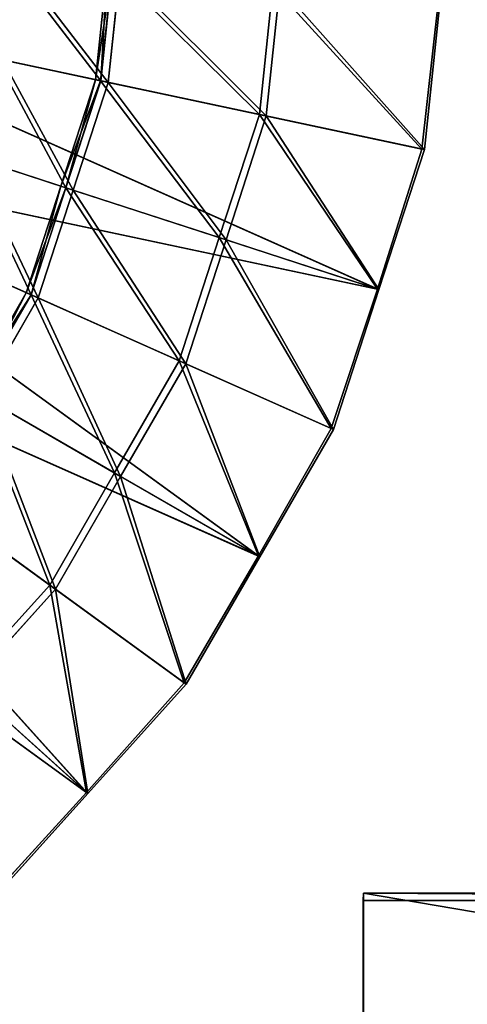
# Model space of a CAD drawing. Extents: x 0 to 31, y 0 to 21.2.
# Tile 272 of 574: x 6.967 to 7.658, y 14.025 to 15.545. Entities that reach past the tile are written whole.
import ezdxf

# ---------------------------------------------------------------- set-up
doc = ezdxf.new("R2010")
doc.units = 0
doc.header["$MEASUREMENT"] = 0
doc.layers.get('0').update_dxf_attribs({"color": 13, "linetype": 'CONTINUOUS'})
for name, color, linetype in [('CAST_IRON', 250, 'CONTINUOUS'), ('GALVANIZED_METAL', 252, 'CONTINUOUS'), ('GRATES', 250, 'CONTINUOUS'), ('STAINLESS_STEEL', 252, 'CONTINUOUS')]:
    doc.layers.add(name, color=color, linetype=linetype)

# ---------------------------------------------------------------- blocks, each defined once
blk = doc.blocks.new('NGM5058UC_TRADECAD_DXF')
at = {"layer": 'GRATES', "color": 0}
for p, q in [((-8.0218, 3.57525, 1.46245), (-8.0226, 3.56355, 1.81375)), ((-8.0218, 3.57525, 1.46245), (-8.0226, 3.56355, 1.81375)), ((-8.0218, 3.25375, 1.46245), (-8.0218, 3.57525, 1.46245)), ((-6.131, 3.57525, 1.46245), (-8.0218, 3.57525, 1.46245)), ((-8.0218, 3.25375, 1.46245), (-8.0218, 3.57525, 1.46245)), ((-6.131, 3.57525, 1.46245), (-8.0218, 3.57525, 1.46245)), ((-8.0226, 3.56355, 1.81375), (-8.0226, 3.28285, 1.81375)), ((-6.1781, 3.56355, 1.81375), (-8.0226, 3.56355, 1.81375)), ((-8.0226, 3.56355, 1.81375), (-8.0226, 3.28285, 1.81375)), ((-6.1781, 3.56355, 1.81375), (-8.0226, 3.56355, 1.81375))]:
    blk.add_line(p, q, dxfattribs=at)
at = {"layer": 'STAINLESS_STEEL', "color": 0}
for p, q in [((-8.4173, 5.00265, 0.14995), (-8.4353, 4.83075, 0.14995)), ((-8.4173, 5.00265, 0.14995), (-8.4353, 4.83075, 0.14995)), ((-8.4093, 5.00185, 0.11065), (-8.4274, 4.82905, 0.11055)), ((-8.4093, 5.00185, 0.11065), (-8.4274, 4.82905, 0.11055)), ((-8.4092, 5.00175, 0.15705), (-8.4273, 4.82905, 0.15705)), ((-8.4092, 5.00175, 0.15705), (-8.4273, 4.82905, 0.15705)), ((-8.3974, 5.00055, 0.12665), (-8.4157, 4.82655, 0.12665)), ((-8.4157, 4.82655, 0.14995), (-8.3974, 5.00055, 0.14995)), ((-8.4157, 4.82655, 0.14995), (-8.3974, 5.00055, 0.14995)), ((-8.4157, 4.82655, 0.17315), (-8.3974, 5.00055, 0.17315)), ((-8.4157, 4.82655, 0.17315), (-8.3974, 5.00055, 0.17315)), ((-8.3974, 5.00055, 0.12665), (-8.4157, 4.82655, 0.12665)), ((-8.1617, 4.97575, -0.05275), (-8.1825, 4.77695, -0.05275)), ((-8.1617, 4.97575, -0.05275), (-8.1825, 4.77695, -0.05275)), ((-8.1718, 4.77475, -0.03605), (-8.1508, 4.97465, -0.03605)), ((-8.1718, 4.77475, -0.03605), (-8.1508, 4.97465, -0.03605)), ((-8.9906, 4.94875, -0.19545), (-7.9317, 4.72365, -0.17915)), ((-8.0005, 4.50765, -0.17895), (-8.9906, 4.94875, -0.19545)), ((-8.9906, 4.94875, -0.19545), (-7.9317, 4.72365, -0.17915)), ((-8.0005, 4.50765, -0.17895), (-8.9906, 4.94875, -0.19545)), ((-7.9279, 4.72285, -0.19875), (-8.9903, 4.94875, -0.21545)), ((-8.9903, 4.94875, -0.21545), (-7.998, 4.50695, -0.19875)), ((-8.9903, 4.94875, -0.21545), (-7.998, 4.50695, -0.19875)), ((-7.9279, 4.72285, -0.19875), (-8.9903, 4.94875, -0.21545)), ((-7.9067, 4.94895, -0.17895), (-7.9317, 4.72365, -0.17915)), ((-7.9067, 4.94895, -0.17895), (-7.9317, 4.72365, -0.17915)), ((-7.9279, 4.72285, -0.19875), (-7.9041, 4.94875, -0.19875)), ((-7.9279, 4.72285, -0.19875), (-7.9041, 4.94875, -0.19875)), ((-8.5887, 4.86335, 0.25385), (-8.4273, 4.82905, 0.15705)), ((-8.5887, 4.86335, 0.25385), (-8.4273, 4.82905, 0.15705)), ((-8.4157, 4.82655, 0.17315), (-8.5788, 4.86125, 0.27105)), ((-8.4157, 4.82655, 0.17315), (-8.5788, 4.86125, 0.27105)), ((-8.4353, 4.83075, 0.14995), (-8.4888, 4.66635, 0.14995)), ((-8.4353, 4.83075, 0.14995), (-8.4888, 4.66635, 0.14995)), ((-8.4273, 4.82905, 0.15705), (-8.4811, 4.66385, 0.15705)), ((-8.4273, 4.82905, 0.15705), (-8.4811, 4.66385, 0.15705)), ((-8.4274, 4.82905, 0.11055), (-8.4811, 4.66385, 0.11065)), ((-8.4274, 4.82905, 0.11055), (-8.4811, 4.66385, 0.11065)), ((-8.4157, 4.82655, 0.12665), (-8.4698, 4.66015, 0.12665)), ((-8.4698, 4.66015, 0.14995), (-8.4157, 4.82655, 0.14995)), ((-8.4698, 4.66015, 0.14995), (-8.4157, 4.82655, 0.14995)), ((-8.4698, 4.66015, 0.17315), (-8.4157, 4.82655, 0.17315)), ((-8.4698, 4.66015, 0.17315), (-8.4157, 4.82655, 0.17315)), ((-8.4157, 4.82655, 0.12665), (-8.4698, 4.66015, 0.12665)), ((-8.4273, 4.82905, 0.15705), (-8.4353, 4.83075, 0.14995)), ((-8.4353, 4.83075, 0.14995), (-8.4274, 4.82905, 0.11055)), ((-8.4273, 4.82905, 0.15705), (-8.4353, 4.83075, 0.14995)), ((-8.4353, 4.83075, 0.14995), (-8.4274, 4.82905, 0.11055)), ((-8.1825, 4.77695, -0.05275), (-8.4274, 4.82905, 0.11055)), ((-8.1825, 4.77695, -0.05275), (-8.4274, 4.82905, 0.11055)), ((-8.4157, 4.82655, 0.12665), (-8.4157, 4.82655, 0.14995)), ((-8.4157, 4.82655, 0.14995), (-8.4157, 4.82655, 0.17315)), ((-8.4157, 4.82655, 0.12665), (-8.4157, 4.82655, 0.14995)), ((-8.4157, 4.82655, 0.14995), (-8.4157, 4.82655, 0.17315)), ((-8.4157, 4.82655, 0.12665), (-8.1718, 4.77475, -0.03605)), ((-8.4157, 4.82655, 0.12665), (-8.1718, 4.77475, -0.03605)), ((-8.1825, 4.77695, -0.05275), (-8.2443, 4.58695, -0.05275)), ((-8.1825, 4.77695, -0.05275), (-8.2443, 4.58695, -0.05275)), ((-8.2339, 4.58355, -0.03605), (-8.1718, 4.77475, -0.03605)), ((-8.2339, 4.58355, -0.03605), (-8.1718, 4.77475, -0.03605)), ((-7.9317, 4.72365, -0.17915), (-8.1825, 4.77695, -0.05275)), ((-7.9317, 4.72365, -0.17915), (-8.1825, 4.77695, -0.05275)), ((-8.1718, 4.77475, -0.03605), (-7.9279, 4.72285, -0.19875)), ((-8.1718, 4.77475, -0.03605), (-7.9279, 4.72285, -0.19875)), ((-9.0608, 4.73285, -0.19545), (-8.0005, 4.50765, -0.17895)), ((-9.0608, 4.73285, -0.19545), (-8.0005, 4.50765, -0.17895)), ((-9.0608, 4.73285, -0.19545), (-8.0718, 4.29255, -0.17915)), ((-8.184, 4.09555, -0.17895), (-9.0608, 4.73285, -0.19545)), ((-9.0608, 4.73285, -0.19545), (-8.0718, 4.29255, -0.17915)), ((-8.184, 4.09555, -0.17895), (-9.0608, 4.73285, -0.19545)), ((-8.0682, 4.29095, -0.19875), (-9.0605, 4.73275, -0.21545)), ((-9.0605, 4.73275, -0.21545), (-8.1818, 4.09425, -0.19875)), ((-9.0605, 4.73275, -0.21545), (-8.1818, 4.09425, -0.19875)), ((-7.998, 4.50695, -0.19875), (-9.0605, 4.73275, -0.21545)), ((-8.0682, 4.29095, -0.19875), (-9.0605, 4.73275, -0.21545)), ((-7.998, 4.50695, -0.19875), (-9.0605, 4.73275, -0.21545)), ((-8.4811, 4.66385, 0.15705), (-8.6371, 4.71455, 0.25385)), ((-8.4811, 4.66385, 0.15705), (-8.6371, 4.71455, 0.25385)), ((-7.9317, 4.72365, -0.17915), (-8.0005, 4.50765, -0.17895)), ((-7.9317, 4.72365, -0.17915), (-8.0005, 4.50765, -0.17895)), ((-7.998, 4.50695, -0.19875), (-7.9279, 4.72285, -0.19875)), ((-7.998, 4.50695, -0.19875), (-7.9279, 4.72285, -0.19875)), ((-8.6275, 4.71145, 0.27105), (-8.4698, 4.66015, 0.17315)), ((-8.6275, 4.71145, 0.27105), (-8.4698, 4.66015, 0.17315)), ((-8.4888, 4.66635, 0.14995), (-8.5421, 4.50195, 0.14995)), ((-8.4888, 4.66635, 0.14995), (-8.5421, 4.50195, 0.14995)), ((-8.4888, 4.66635, 0.14995), (-8.4811, 4.66385, 0.15705)), ((-8.4888, 4.66635, 0.14995), (-8.4811, 4.66385, 0.15705)), ((-8.4811, 4.66385, 0.11065), (-8.4888, 4.66635, 0.14995)), ((-8.4811, 4.66385, 0.11065), (-8.4888, 4.66635, 0.14995)), ((-8.4811, 4.66385, 0.15705), (-8.5347, 4.49865, 0.15705)), ((-8.4811, 4.66385, 0.15705), (-8.5347, 4.49865, 0.15705)), ((-8.4811, 4.66385, 0.11065), (-8.5347, 4.49865, 0.11055)), ((-8.4811, 4.66385, 0.11065), (-8.5347, 4.49865, 0.11055)), ((-8.4698, 4.66015, 0.12665), (-8.5238, 4.49385, 0.12665)), ((-8.5238, 4.49385, 0.14995), (-8.4698, 4.66015, 0.14995)), ((-8.5238, 4.49385, 0.14995), (-8.4698, 4.66015, 0.14995)), ((-8.5238, 4.49385, 0.17315), (-8.4698, 4.66015, 0.17315)), ((-8.5238, 4.49385, 0.17315), (-8.4698, 4.66015, 0.17315)), ((-8.4698, 4.66015, 0.12665), (-8.5238, 4.49385, 0.12665)), ((-8.2443, 4.58695, -0.05275), (-8.4811, 4.66385, 0.11065)), ((-8.2443, 4.58695, -0.05275), (-8.4811, 4.66385, 0.11065)), ((-8.4698, 4.66015, 0.14995), (-8.4698, 4.66015, 0.12665)), ((-8.4698, 4.66015, 0.14995), (-8.4698, 4.66015, 0.12665)), ((-8.4698, 4.66015, 0.17315), (-8.4698, 4.66015, 0.14995)), ((-8.4698, 4.66015, 0.17315), (-8.4698, 4.66015, 0.14995)), ((-8.4698, 4.66015, 0.12665), (-8.2339, 4.58355, -0.03605)), ((-8.4698, 4.66015, 0.12665), (-8.2339, 4.58355, -0.03605)), ((-8.2443, 4.58695, -0.05275), (-8.306, 4.39685, -0.05275)), ((-8.2443, 4.58695, -0.05275), (-8.306, 4.39685, -0.05275)), ((-8.296, 4.39235, -0.03605), (-8.2339, 4.58355, -0.03605)), ((-8.296, 4.39235, -0.03605), (-8.2339, 4.58355, -0.03605)), ((-8.0005, 4.50765, -0.17895), (-8.2443, 4.58695, -0.05275)), ((-8.0005, 4.50765, -0.17895), (-8.2443, 4.58695, -0.05275)), ((-8.2339, 4.58355, -0.03605), (-7.998, 4.50695, -0.19875)), ((-8.2339, 4.58355, -0.03605), (-7.998, 4.50695, -0.19875)), ((-8.6854, 4.56575, 0.25385), (-8.5347, 4.49865, 0.15705)), ((-8.6854, 4.56575, 0.25385), (-8.5347, 4.49865, 0.15705)), ((-8.5238, 4.49385, 0.17315), (-8.6761, 4.56165, 0.27105)), ((-8.5238, 4.49385, 0.17315), (-8.6761, 4.56165, 0.27105)), ((-9.1743, 4.53625, -0.19545), (-8.184, 4.09555, -0.17895)), ((-9.1743, 4.53625, -0.19545), (-8.184, 4.09555, -0.17895)), ((-9.1743, 4.53625, -0.19545), (-8.2985, 3.89995, -0.17915)), ((-8.4491, 3.73055, -0.17895), (-9.1743, 4.53625, -0.19545)), ((-9.1743, 4.53625, -0.19545), (-8.2985, 3.89995, -0.17915)), ((-8.4491, 3.73055, -0.17895), (-9.1743, 4.53625, -0.19545)), ((-8.2953, 3.89765, -0.19875), (-9.174, 4.53605, -0.21545)), ((-9.174, 4.53605, -0.21545), (-8.4472, 3.72885, -0.19875)), ((-9.174, 4.53605, -0.21545), (-8.4472, 3.72885, -0.19875)), ((-8.1818, 4.09425, -0.19875), (-9.174, 4.53605, -0.21545)), ((-8.2953, 3.89765, -0.19875), (-9.174, 4.53605, -0.21545)), ((-8.1818, 4.09425, -0.19875), (-9.174, 4.53605, -0.21545)), ((-8.5421, 4.50195, 0.14995), (-8.6286, 4.35225, 0.14995)), ((-8.5421, 4.50195, 0.14995), (-8.6286, 4.35225, 0.14995)), ((-8.5347, 4.49865, 0.15705), (-8.5421, 4.50195, 0.14995)), ((-8.5421, 4.50195, 0.14995), (-8.5347, 4.49865, 0.11055)), ((-8.5347, 4.49865, 0.15705), (-8.5421, 4.50195, 0.14995)), ((-8.5421, 4.50195, 0.14995), (-8.5347, 4.49865, 0.11055)), ((-8.0005, 4.50765, -0.17895), (-8.0718, 4.29255, -0.17915)), ((-8.0005, 4.50765, -0.17895), (-8.0718, 4.29255, -0.17915)), ((-8.0682, 4.29095, -0.19875), (-7.998, 4.50695, -0.19875)), ((-8.0682, 4.29095, -0.19875), (-7.998, 4.50695, -0.19875)), ((-8.5347, 4.49865, 0.11055), (-8.6217, 4.34825, 0.11065)), ((-8.5347, 4.49865, 0.11055), (-8.6217, 4.34825, 0.11065)), ((-8.5347, 4.49865, 0.15705), (-8.6216, 4.34825, 0.15705)), ((-8.5347, 4.49865, 0.15705), (-8.6216, 4.34825, 0.15705)), ((-8.5238, 4.49385, 0.12665), (-8.6113, 4.34225, 0.12665)), ((-8.6113, 4.34225, 0.14995), (-8.5238, 4.49385, 0.14995)), ((-8.6113, 4.34225, 0.14995), (-8.5238, 4.49385, 0.14995)), ((-8.6113, 4.34225, 0.17315), (-8.5238, 4.49385, 0.17315)), ((-8.6113, 4.34225, 0.17315), (-8.5238, 4.49385, 0.17315)), ((-8.5238, 4.49385, 0.12665), (-8.6113, 4.34225, 0.12665)), ((-8.306, 4.39685, -0.05275), (-8.5347, 4.49865, 0.11055)), ((-8.306, 4.39685, -0.05275), (-8.5347, 4.49865, 0.11055)), ((-8.5238, 4.49385, 0.12665), (-8.5238, 4.49385, 0.14995)), ((-8.5238, 4.49385, 0.14995), (-8.5238, 4.49385, 0.17315)), ((-8.5238, 4.49385, 0.12665), (-8.5238, 4.49385, 0.14995)), ((-8.5238, 4.49385, 0.14995), (-8.5238, 4.49385, 0.17315)), ((-8.5238, 4.49385, 0.12665), (-8.296, 4.39235, -0.03605)), ((-8.5238, 4.49385, 0.12665), (-8.296, 4.39235, -0.03605)), ((-8.306, 4.39685, -0.05275), (-8.406, 4.22375, -0.05275)), ((-8.306, 4.39685, -0.05275), (-8.406, 4.22375, -0.05275)), ((-8.0718, 4.29255, -0.17915), (-8.306, 4.39685, -0.05275)), ((-8.0718, 4.29255, -0.17915), (-8.306, 4.39685, -0.05275)), ((-8.3965, 4.21825, -0.03605), (-8.296, 4.39235, -0.03605)), ((-8.3965, 4.21825, -0.03605), (-8.296, 4.39235, -0.03605)), ((-8.296, 4.39235, -0.03605), (-8.0682, 4.29095, -0.19875)), ((-8.296, 4.39235, -0.03605), (-8.0682, 4.29095, -0.19875)), ((-9.3262, 4.36755, -0.19545), (-8.4491, 3.73055, -0.17895)), ((-9.3262, 4.36755, -0.19545), (-8.4491, 3.73055, -0.17895)), ((-8.4472, 3.72885, -0.19875), (-9.326, 4.36735, -0.21545)), ((-8.4472, 3.72885, -0.19875), (-9.326, 4.36735, -0.21545)), ((-8.406, 4.22375, -0.05275), (-8.6217, 4.34825, 0.11065)), ((-8.406, 4.22375, -0.05275), (-8.6217, 4.34825, 0.11065)), ((-8.6113, 4.34225, 0.12665), (-8.3965, 4.21825, -0.03605)), ((-8.6113, 4.34225, 0.12665), (-8.3965, 4.21825, -0.03605)), ((-8.0718, 4.29255, -0.17915), (-8.184, 4.09555, -0.17895)), ((-8.0718, 4.29255, -0.17915), (-8.184, 4.09555, -0.17895)), ((-8.1818, 4.09425, -0.19875), (-8.0682, 4.29095, -0.19875)), ((-8.1818, 4.09425, -0.19875), (-8.0682, 4.29095, -0.19875)), ((-8.406, 4.22375, -0.05275), (-8.5059, 4.05065, -0.05275)), ((-8.406, 4.22375, -0.05275), (-8.5059, 4.05065, -0.05275)), ((-8.497, 4.04425, -0.03605), (-8.3965, 4.21825, -0.03605)), ((-8.497, 4.04425, -0.03605), (-8.3965, 4.21825, -0.03605)), ((-8.184, 4.09555, -0.17895), (-8.406, 4.22375, -0.05275)), ((-8.184, 4.09555, -0.17895), (-8.406, 4.22375, -0.05275)), ((-8.3965, 4.21825, -0.03605), (-8.1818, 4.09425, -0.19875)), ((-8.3965, 4.21825, -0.03605), (-8.1818, 4.09425, -0.19875)), ((-8.5059, 4.05065, -0.05275), (-8.7084, 4.19775, 0.11055)), ((-8.5059, 4.05065, -0.05275), (-8.7084, 4.19775, 0.11055)), ((-8.6988, 4.19075, 0.12665), (-8.497, 4.04425, -0.03605)), ((-8.6988, 4.19075, 0.12665), (-8.497, 4.04425, -0.03605)), ((-8.184, 4.09555, -0.17895), (-8.2985, 3.89995, -0.17915)), ((-8.184, 4.09555, -0.17895), (-8.2985, 3.89995, -0.17915)), ((-8.2953, 3.89765, -0.19875), (-8.1818, 4.09425, -0.19875)), ((-8.2953, 3.89765, -0.19875), (-8.1818, 4.09425, -0.19875)), ((-8.5059, 4.05065, -0.05275), (-8.6397, 3.90215, -0.05275)), ((-8.5059, 4.05065, -0.05275), (-8.6397, 3.90215, -0.05275)), ((-8.6315, 3.89485, -0.03605), (-8.497, 4.04425, -0.03605)), ((-8.6315, 3.89485, -0.03605), (-8.497, 4.04425, -0.03605)), ((-8.2985, 3.89995, -0.17915), (-8.5059, 4.05065, -0.05275)), ((-8.2985, 3.89995, -0.17915), (-8.5059, 4.05065, -0.05275)), ((-8.497, 4.04425, -0.03605), (-8.2953, 3.89765, -0.19875)), ((-8.497, 4.04425, -0.03605), (-8.2953, 3.89765, -0.19875)), ((-8.4491, 3.73055, -0.17895), (-8.6397, 3.90215, -0.05275)), ((-8.4491, 3.73055, -0.17895), (-8.6397, 3.90215, -0.05275)), ((-8.6315, 3.89485, -0.03605), (-8.4472, 3.72885, -0.19875)), ((-8.6315, 3.89485, -0.03605), (-8.4472, 3.72885, -0.19875)), ((-8.2985, 3.89995, -0.17915), (-8.4491, 3.73055, -0.17895)), ((-8.2985, 3.89995, -0.17915), (-8.4491, 3.73055, -0.17895)), ((-8.4472, 3.72885, -0.19875), (-8.2953, 3.89765, -0.19875)), ((-8.4472, 3.72885, -0.19875), (-8.2953, 3.89765, -0.19875)), ((-8.4491, 3.73055, -0.17895), (-8.6018, 3.56305, -0.17915)), ((-8.4491, 3.73055, -0.17895), (-8.6018, 3.56305, -0.17915)), ((-8.5992, 3.56015, -0.19875), (-8.4472, 3.72885, -0.19875)), ((-8.5992, 3.56015, -0.19875), (-8.4472, 3.72885, -0.19875))]:
    blk.add_line(p, q, dxfattribs=at)
at = {"layer": 'CAST_IRON', "color": 0}
mesh = blk.add_polyface(dxfattribs=at)
corners = [(-7.8431, 8.55555, -0.18725), (-10.1558, 2.72605, -0.18725), (-10.1559, 8.56815, -0.18725), (-7.8431, 2.72605, -0.18725)]
mesh.append_faces([[corners[k] for k in face] for face in [(0, 1, 2), (1, 0, 3)]], dxfattribs={"vtx0": -1, "color": 0})
at = {"layer": 'GALVANIZED_METAL', "color": 0}
mesh = blk.add_polyface(dxfattribs=at)
corners = [(-14.2165, -9.41305, -1.89865), (14.216, 9.40775, -1.89865), (-14.3866, -9.24295, -1.89865), (14.386, 9.23775, -1.89865)]
mesh.append_faces([[corners[k] for k in face] for face in [(0, 1, 2), (1, 0, 3)]], dxfattribs={"vtx0": -1, "color": 0})
mesh = blk.add_polyface(dxfattribs=at)
corners = [(14.216, 9.40775, -1.89865), (-14.2165, 9.40775, -1.89865), (-14.3866, -9.24295, -1.89865)]
mesh.append_faces([[corners[k] for k in face] for face in [(0, 1, 2)]], dxfattribs={"color": 0})
mesh = blk.add_polyface(dxfattribs=at)
corners = [(14.386, 9.23775, -1.89865), (-14.2165, -9.41305, -1.89865), (14.2159, -9.41295, -1.89865)]
mesh.append_faces([[corners[k] for k in face] for face in [(0, 1, 2)]], dxfattribs={"color": 0})
at = {"layer": 'GRATES', "color": 0}
mesh = blk.add_polyface(dxfattribs=at)
corners = [(-8.0218, 3.57525, 1.46245), (-8.0226, 3.28285, 1.81375), (-8.0218, 3.25375, 1.46245), (-8.0226, 3.56355, 1.81375)]
mesh.append_faces([[corners[k] for k in face] for face in [(0, 1, 2), (1, 0, 3)]], dxfattribs={"vtx0": -1, "color": 0})
mesh = blk.add_polyface(dxfattribs=at)
corners = [(-6.1781, 3.56355, 1.81375), (-8.0218, 3.57525, 1.46245), (-6.131, 3.57525, 1.46245), (-8.0226, 3.56355, 1.81375)]
mesh.append_faces([[corners[k] for k in face] for face in [(0, 1, 2), (1, 0, 3)]], dxfattribs={"vtx0": -1, "color": 0})
mesh = blk.add_polyface(dxfattribs=at)
corners = [(-6.131, 3.25375, 1.46245), (-8.0218, 3.57525, 1.46245), (-8.0218, 3.25375, 1.46245), (-6.131, 3.57525, 1.46245)]
mesh.append_faces([[corners[k] for k in face] for face in [(0, 1, 2), (1, 0, 3)]], dxfattribs={"vtx0": -1, "color": 0})
mesh = blk.add_polyface(dxfattribs=at)
corners = [(-6.1781, 3.56355, 1.81375), (-8.0226, 3.28285, 1.81375), (-8.0226, 3.56355, 1.81375), (-6.1781, 3.28285, 1.81375)]
mesh.append_faces([[corners[k] for k in face] for face in [(0, 1, 2), (1, 0, 3)]], dxfattribs={"vtx0": -1, "color": 0})
at = {"layer": 'STAINLESS_STEEL', "color": 0}
mesh = blk.add_polyface(dxfattribs=at)
corners = [(-8.5724, 5.01895, 0.25385), (-8.4273, 4.82905, 0.15705), (-8.5887, 4.86335, 0.25385), (-8.4092, 5.00175, 0.15705)]
mesh.append_faces([[corners[k] for k in face] for face in [(0, 1, 2), (1, 0, 3)]], dxfattribs={"vtx0": -1, "color": 0})
mesh = blk.add_polyface(dxfattribs=at)
corners = [(-8.5623, 5.01785, 0.27105), (-8.4157, 4.82655, 0.17315), (-8.5788, 4.86125, 0.27105), (-8.3974, 5.00055, 0.17315)]
mesh.append_faces([[corners[k] for k in face] for face in [(0, 1, 2), (1, 0, 3)]], dxfattribs={"vtx0": -1, "color": 0})
mesh = blk.add_polyface(dxfattribs=at)
corners = [(-8.4273, 4.82905, 0.15705), (-8.4173, 5.00265, 0.14995), (-8.4353, 4.83075, 0.14995), (-8.4092, 5.00175, 0.15705)]
mesh.append_faces([[corners[k] for k in face] for face in [(0, 1, 2), (1, 0, 3)]], dxfattribs={"vtx0": -1, "color": 0})
mesh = blk.add_polyface(dxfattribs=at)
corners = [(-8.4353, 4.83075, 0.14995), (-8.4093, 5.00185, 0.11065), (-8.4274, 4.82905, 0.11055), (-8.4173, 5.00265, 0.14995)]
mesh.append_faces([[corners[k] for k in face] for face in [(0, 1, 2), (1, 0, 3)]], dxfattribs={"vtx0": -1, "color": 0})
mesh = blk.add_polyface(dxfattribs=at)
corners = [(-8.4093, 5.00185, 0.11065), (-8.1825, 4.77695, -0.05275), (-8.4274, 4.82905, 0.11055), (-8.1617, 4.97575, -0.05275)]
mesh.append_faces([[corners[k] for k in face] for face in [(0, 1, 2), (1, 0, 3)]], dxfattribs={"vtx0": -1, "color": 0})
mesh = blk.add_polyface(dxfattribs=at)
corners = [(-8.3974, 5.00055, 0.14995), (-8.4157, 4.82655, 0.12665), (-8.4157, 4.82655, 0.14995), (-8.3974, 5.00055, 0.12665)]
mesh.append_faces([[corners[k] for k in face] for face in [(0, 1, 2), (1, 0, 3)]], dxfattribs={"vtx0": -1, "color": 0})
mesh = blk.add_polyface(dxfattribs=at)
corners = [(-8.3974, 5.00055, 0.17315), (-8.4157, 4.82655, 0.14995), (-8.4157, 4.82655, 0.17315), (-8.3974, 5.00055, 0.14995)]
mesh.append_faces([[corners[k] for k in face] for face in [(0, 1, 2), (1, 0, 3)]], dxfattribs={"vtx0": -1, "color": 0})
mesh = blk.add_polyface(dxfattribs=at)
corners = [(-8.3974, 5.00055, 0.12665), (-8.1718, 4.77475, -0.03605), (-8.4157, 4.82655, 0.12665), (-8.1508, 4.97465, -0.03605)]
mesh.append_faces([[corners[k] for k in face] for face in [(0, 1, 2), (1, 0, 3)]], dxfattribs={"vtx0": -1, "color": 0})
mesh = blk.add_polyface(dxfattribs=at)
corners = [(-7.9317, 4.72365, -0.17915), (-8.1825, 4.77695, -0.05275), (-8.1617, 4.97575, -0.05275)]
mesh.append_faces([[corners[k] for k in face] for face in [(0, 1, 2)]], dxfattribs={"color": 0})
mesh = blk.add_polyface(dxfattribs=at)
corners = [(-8.1508, 4.97465, -0.03605), (-7.9279, 4.72285, -0.19875), (-8.1718, 4.77475, -0.03605), (-7.9041, 4.94875, -0.19875)]
mesh.append_faces([[corners[k] for k in face] for face in [(0, 1, 2), (1, 0, 3)]], dxfattribs={"vtx0": -1, "color": 0})
mesh = blk.add_polyface(dxfattribs=at)
corners = [(-7.9067, 4.94895, -0.17895), (-7.9317, 4.72365, -0.17915), (-8.1617, 4.97575, -0.05275)]
mesh.append_faces([[corners[k] for k in face] for face in [(0, 1, 2)]], dxfattribs={"color": 0})
mesh = blk.add_polyface(dxfattribs=at)
corners = [(-8.0005, 4.50765, -0.17895), (-8.9906, 4.94875, -0.19545), (-9.0608, 4.73285, -0.19545)]
mesh.append_faces([[corners[k] for k in face] for face in [(0, 1, 2)]], dxfattribs={"color": 0})
mesh = blk.add_polyface(dxfattribs=at)
corners = [(-7.998, 4.50695, -0.19875), (-8.9903, 4.94875, -0.21545), (-9.0605, 4.73275, -0.21545)]
mesh.append_faces([[corners[k] for k in face] for face in [(0, 1, 2)]], dxfattribs={"color": 0})
mesh = blk.add_polyface(dxfattribs=at)
corners = [(-7.9067, 4.94895, -0.17895), (-8.9906, 4.94875, -0.19545), (-7.9317, 4.72365, -0.17915)]
mesh.append_faces([[corners[k] for k in face] for face in [(0, 1, 2)]], dxfattribs={"color": 0})
mesh = blk.add_polyface(dxfattribs=at)
corners = [(-7.9317, 4.72365, -0.17915), (-8.9906, 4.94875, -0.19545), (-8.0005, 4.50765, -0.17895)]
mesh.append_faces([[corners[k] for k in face] for face in [(0, 1, 2)]], dxfattribs={"color": 0})
mesh = blk.add_polyface(dxfattribs=at)
corners = [(-7.9279, 4.72285, -0.19875), (-8.9903, 4.94875, -0.21545), (-7.998, 4.50695, -0.19875)]
mesh.append_faces([[corners[k] for k in face] for face in [(0, 1, 2)]], dxfattribs={"color": 0})
mesh = blk.add_polyface(dxfattribs=at)
corners = [(-7.9041, 4.94875, -0.19875), (-8.9903, 4.94875, -0.21545), (-7.9279, 4.72285, -0.19875)]
mesh.append_faces([[corners[k] for k in face] for face in [(0, 1, 2)]], dxfattribs={"color": 0})
mesh = blk.add_polyface(dxfattribs=at)
corners = [(-8.5887, 4.86335, 0.25385), (-8.4811, 4.66385, 0.15705), (-8.6371, 4.71455, 0.25385), (-8.4273, 4.82905, 0.15705)]
mesh.append_faces([[corners[k] for k in face] for face in [(0, 1, 2), (1, 0, 3)]], dxfattribs={"vtx0": -1, "color": 0})
mesh = blk.add_polyface(dxfattribs=at)
corners = [(-8.5788, 4.86125, 0.27105), (-8.4698, 4.66015, 0.17315), (-8.6275, 4.71145, 0.27105), (-8.4157, 4.82655, 0.17315)]
mesh.append_faces([[corners[k] for k in face] for face in [(0, 1, 2), (1, 0, 3)]], dxfattribs={"vtx0": -1, "color": 0})
mesh = blk.add_polyface(dxfattribs=at)
corners = [(-8.4353, 4.83075, 0.14995), (-8.4888, 4.66635, 0.14995), (-8.4811, 4.66385, 0.15705)]
mesh.append_faces([[corners[k] for k in face] for face in [(0, 1, 2)]], dxfattribs={"color": 0})
mesh = blk.add_polyface(dxfattribs=at)
corners = [(-8.4353, 4.83075, 0.14995), (-8.4274, 4.82905, 0.11055), (-8.4888, 4.66635, 0.14995)]
mesh.append_faces([[corners[k] for k in face] for face in [(0, 1, 2)]], dxfattribs={"color": 0})
mesh = blk.add_polyface(dxfattribs=at)
corners = [(-8.4274, 4.82905, 0.11055), (-8.4811, 4.66385, 0.11065), (-8.4888, 4.66635, 0.14995)]
mesh.append_faces([[corners[k] for k in face] for face in [(0, 1, 2)]], dxfattribs={"color": 0})
mesh = blk.add_polyface(dxfattribs=at)
corners = [(-8.4273, 4.82905, 0.15705), (-8.4353, 4.83075, 0.14995), (-8.4811, 4.66385, 0.15705)]
mesh.append_faces([[corners[k] for k in face] for face in [(0, 1, 2)]], dxfattribs={"color": 0})
mesh = blk.add_polyface(dxfattribs=at)
corners = [(-8.4274, 4.82905, 0.11055), (-8.2443, 4.58695, -0.05275), (-8.4811, 4.66385, 0.11065), (-8.1825, 4.77695, -0.05275)]
mesh.append_faces([[corners[k] for k in face] for face in [(0, 1, 2), (1, 0, 3)]], dxfattribs={"vtx0": -1, "color": 0})
mesh = blk.add_polyface(dxfattribs=at)
corners = [(-8.4157, 4.82655, 0.14995), (-8.4698, 4.66015, 0.12665), (-8.4698, 4.66015, 0.14995), (-8.4157, 4.82655, 0.12665)]
mesh.append_faces([[corners[k] for k in face] for face in [(0, 1, 2), (1, 0, 3)]], dxfattribs={"vtx0": -1, "color": 0})
mesh = blk.add_polyface(dxfattribs=at)
corners = [(-8.4157, 4.82655, 0.17315), (-8.4698, 4.66015, 0.14995), (-8.4698, 4.66015, 0.17315), (-8.4157, 4.82655, 0.14995)]
mesh.append_faces([[corners[k] for k in face] for face in [(0, 1, 2), (1, 0, 3)]], dxfattribs={"vtx0": -1, "color": 0})
mesh = blk.add_polyface(dxfattribs=at)
corners = [(-8.4157, 4.82655, 0.12665), (-8.2339, 4.58355, -0.03605), (-8.4698, 4.66015, 0.12665), (-8.1718, 4.77475, -0.03605)]
mesh.append_faces([[corners[k] for k in face] for face in [(0, 1, 2), (1, 0, 3)]], dxfattribs={"vtx0": -1, "color": 0})
mesh = blk.add_polyface(dxfattribs=at)
corners = [(-8.0005, 4.50765, -0.17895), (-8.2443, 4.58695, -0.05275), (-8.1825, 4.77695, -0.05275)]
mesh.append_faces([[corners[k] for k in face] for face in [(0, 1, 2)]], dxfattribs={"color": 0})
mesh = blk.add_polyface(dxfattribs=at)
corners = [(-8.1718, 4.77475, -0.03605), (-7.998, 4.50695, -0.19875), (-8.2339, 4.58355, -0.03605), (-7.9279, 4.72285, -0.19875)]
mesh.append_faces([[corners[k] for k in face] for face in [(0, 1, 2), (1, 0, 3)]], dxfattribs={"vtx0": -1, "color": 0})
mesh = blk.add_polyface(dxfattribs=at)
corners = [(-7.9317, 4.72365, -0.17915), (-8.0005, 4.50765, -0.17895), (-8.1825, 4.77695, -0.05275)]
mesh.append_faces([[corners[k] for k in face] for face in [(0, 1, 2)]], dxfattribs={"color": 0})
mesh = blk.add_polyface(dxfattribs=at)
corners = [(-8.184, 4.09555, -0.17895), (-9.0608, 4.73285, -0.19545), (-9.1743, 4.53625, -0.19545)]
mesh.append_faces([[corners[k] for k in face] for face in [(0, 1, 2)]], dxfattribs={"color": 0})
mesh = blk.add_polyface(dxfattribs=at)
corners = [(-8.1818, 4.09425, -0.19875), (-9.0605, 4.73275, -0.21545), (-9.174, 4.53605, -0.21545)]
mesh.append_faces([[corners[k] for k in face] for face in [(0, 1, 2)]], dxfattribs={"color": 0})
mesh = blk.add_polyface(dxfattribs=at)
corners = [(-8.0005, 4.50765, -0.17895), (-9.0608, 4.73285, -0.19545), (-8.0718, 4.29255, -0.17915)]
mesh.append_faces([[corners[k] for k in face] for face in [(0, 1, 2)]], dxfattribs={"color": 0})
mesh = blk.add_polyface(dxfattribs=at)
corners = [(-8.0718, 4.29255, -0.17915), (-9.0608, 4.73285, -0.19545), (-8.184, 4.09555, -0.17895)]
mesh.append_faces([[corners[k] for k in face] for face in [(0, 1, 2)]], dxfattribs={"color": 0})
mesh = blk.add_polyface(dxfattribs=at)
corners = [(-8.0682, 4.29095, -0.19875), (-9.0605, 4.73275, -0.21545), (-8.1818, 4.09425, -0.19875)]
mesh.append_faces([[corners[k] for k in face] for face in [(0, 1, 2)]], dxfattribs={"color": 0})
mesh = blk.add_polyface(dxfattribs=at)
corners = [(-7.998, 4.50695, -0.19875), (-9.0605, 4.73275, -0.21545), (-8.0682, 4.29095, -0.19875)]
mesh.append_faces([[corners[k] for k in face] for face in [(0, 1, 2)]], dxfattribs={"color": 0})
mesh = blk.add_polyface(dxfattribs=at)
corners = [(-8.6371, 4.71455, 0.25385), (-8.5347, 4.49865, 0.15705), (-8.6854, 4.56575, 0.25385), (-8.4811, 4.66385, 0.15705)]
mesh.append_faces([[corners[k] for k in face] for face in [(0, 1, 2), (1, 0, 3)]], dxfattribs={"vtx0": -1, "color": 0})
mesh = blk.add_polyface(dxfattribs=at)
corners = [(-8.6275, 4.71145, 0.27105), (-8.5238, 4.49385, 0.17315), (-8.6761, 4.56165, 0.27105), (-8.4698, 4.66015, 0.17315)]
mesh.append_faces([[corners[k] for k in face] for face in [(0, 1, 2), (1, 0, 3)]], dxfattribs={"vtx0": -1, "color": 0})
mesh = blk.add_polyface(dxfattribs=at)
corners = [(-8.4888, 4.66635, 0.14995), (-8.5421, 4.50195, 0.14995), (-8.5347, 4.49865, 0.15705)]
mesh.append_faces([[corners[k] for k in face] for face in [(0, 1, 2)]], dxfattribs={"color": 0})
mesh = blk.add_polyface(dxfattribs=at)
corners = [(-8.4888, 4.66635, 0.14995), (-8.4811, 4.66385, 0.11065), (-8.5421, 4.50195, 0.14995)]
mesh.append_faces([[corners[k] for k in face] for face in [(0, 1, 2)]], dxfattribs={"color": 0})
mesh = blk.add_polyface(dxfattribs=at)
corners = [(-8.4811, 4.66385, 0.15705), (-8.4888, 4.66635, 0.14995), (-8.5347, 4.49865, 0.15705)]
mesh.append_faces([[corners[k] for k in face] for face in [(0, 1, 2)]], dxfattribs={"color": 0})
mesh = blk.add_polyface(dxfattribs=at)
corners = [(-8.4811, 4.66385, 0.11065), (-8.5347, 4.49865, 0.11055), (-8.5421, 4.50195, 0.14995)]
mesh.append_faces([[corners[k] for k in face] for face in [(0, 1, 2)]], dxfattribs={"color": 0})
mesh = blk.add_polyface(dxfattribs=at)
corners = [(-8.4811, 4.66385, 0.11065), (-8.306, 4.39685, -0.05275), (-8.5347, 4.49865, 0.11055), (-8.2443, 4.58695, -0.05275)]
mesh.append_faces([[corners[k] for k in face] for face in [(0, 1, 2), (1, 0, 3)]], dxfattribs={"vtx0": -1, "color": 0})
mesh = blk.add_polyface(dxfattribs=at)
corners = [(-8.4698, 4.66015, 0.14995), (-8.5238, 4.49385, 0.12665), (-8.5238, 4.49385, 0.14995), (-8.4698, 4.66015, 0.12665)]
mesh.append_faces([[corners[k] for k in face] for face in [(0, 1, 2), (1, 0, 3)]], dxfattribs={"vtx0": -1, "color": 0})
mesh = blk.add_polyface(dxfattribs=at)
corners = [(-8.4698, 4.66015, 0.17315), (-8.5238, 4.49385, 0.14995), (-8.5238, 4.49385, 0.17315), (-8.4698, 4.66015, 0.14995)]
mesh.append_faces([[corners[k] for k in face] for face in [(0, 1, 2), (1, 0, 3)]], dxfattribs={"vtx0": -1, "color": 0})
mesh = blk.add_polyface(dxfattribs=at)
corners = [(-8.4698, 4.66015, 0.12665), (-8.296, 4.39235, -0.03605), (-8.5238, 4.49385, 0.12665), (-8.2339, 4.58355, -0.03605)]
mesh.append_faces([[corners[k] for k in face] for face in [(0, 1, 2), (1, 0, 3)]], dxfattribs={"vtx0": -1, "color": 0})
mesh = blk.add_polyface(dxfattribs=at)
corners = [(-8.0718, 4.29255, -0.17915), (-8.306, 4.39685, -0.05275), (-8.2443, 4.58695, -0.05275)]
mesh.append_faces([[corners[k] for k in face] for face in [(0, 1, 2)]], dxfattribs={"color": 0})
mesh = blk.add_polyface(dxfattribs=at)
corners = [(-8.2339, 4.58355, -0.03605), (-8.0682, 4.29095, -0.19875), (-8.296, 4.39235, -0.03605), (-7.998, 4.50695, -0.19875)]
mesh.append_faces([[corners[k] for k in face] for face in [(0, 1, 2), (1, 0, 3)]], dxfattribs={"vtx0": -1, "color": 0})
mesh = blk.add_polyface(dxfattribs=at)
corners = [(-8.0005, 4.50765, -0.17895), (-8.0718, 4.29255, -0.17915), (-8.2443, 4.58695, -0.05275)]
mesh.append_faces([[corners[k] for k in face] for face in [(0, 1, 2)]], dxfattribs={"color": 0})
mesh = blk.add_polyface(dxfattribs=at)
corners = [(-8.6854, 4.56575, 0.25385), (-8.6216, 4.34825, 0.15705), (-8.7637, 4.43025, 0.25385), (-8.5347, 4.49865, 0.15705)]
mesh.append_faces([[corners[k] for k in face] for face in [(0, 1, 2), (1, 0, 3)]], dxfattribs={"vtx0": -1, "color": 0})
mesh = blk.add_polyface(dxfattribs=at)
corners = [(-8.6761, 4.56165, 0.27105), (-8.6113, 4.34225, 0.17315), (-8.7549, 4.42515, 0.27105), (-8.5238, 4.49385, 0.17315)]
mesh.append_faces([[corners[k] for k in face] for face in [(0, 1, 2), (1, 0, 3)]], dxfattribs={"vtx0": -1, "color": 0})
mesh = blk.add_polyface(dxfattribs=at)
corners = [(-8.4491, 3.73055, -0.17895), (-9.1743, 4.53625, -0.19545), (-9.3262, 4.36755, -0.19545)]
mesh.append_faces([[corners[k] for k in face] for face in [(0, 1, 2)]], dxfattribs={"color": 0})
mesh = blk.add_polyface(dxfattribs=at)
corners = [(-8.4472, 3.72885, -0.19875), (-9.174, 4.53605, -0.21545), (-9.326, 4.36735, -0.21545)]
mesh.append_faces([[corners[k] for k in face] for face in [(0, 1, 2)]], dxfattribs={"color": 0})
mesh = blk.add_polyface(dxfattribs=at)
corners = [(-8.184, 4.09555, -0.17895), (-9.1743, 4.53625, -0.19545), (-8.2985, 3.89995, -0.17915)]
mesh.append_faces([[corners[k] for k in face] for face in [(0, 1, 2)]], dxfattribs={"color": 0})
mesh = blk.add_polyface(dxfattribs=at)
corners = [(-8.2985, 3.89995, -0.17915), (-9.1743, 4.53625, -0.19545), (-8.4491, 3.73055, -0.17895)]
mesh.append_faces([[corners[k] for k in face] for face in [(0, 1, 2)]], dxfattribs={"color": 0})
mesh = blk.add_polyface(dxfattribs=at)
corners = [(-8.2953, 3.89765, -0.19875), (-9.174, 4.53605, -0.21545), (-8.4472, 3.72885, -0.19875)]
mesh.append_faces([[corners[k] for k in face] for face in [(0, 1, 2)]], dxfattribs={"color": 0})
mesh = blk.add_polyface(dxfattribs=at)
corners = [(-8.1818, 4.09425, -0.19875), (-9.174, 4.53605, -0.21545), (-8.2953, 3.89765, -0.19875)]
mesh.append_faces([[corners[k] for k in face] for face in [(0, 1, 2)]], dxfattribs={"color": 0})
mesh = blk.add_polyface(dxfattribs=at)
corners = [(-8.6216, 4.34825, 0.15705), (-8.5421, 4.50195, 0.14995), (-8.6286, 4.35225, 0.14995), (-8.5347, 4.49865, 0.15705)]
mesh.append_faces([[corners[k] for k in face] for face in [(0, 1, 2), (1, 0, 3)]], dxfattribs={"vtx0": -1, "color": 0})
mesh = blk.add_polyface(dxfattribs=at)
corners = [(-8.5421, 4.50195, 0.14995), (-8.5347, 4.49865, 0.11055), (-8.6286, 4.35225, 0.14995)]
mesh.append_faces([[corners[k] for k in face] for face in [(0, 1, 2)]], dxfattribs={"color": 0})
mesh = blk.add_polyface(dxfattribs=at)
corners = [(-8.5347, 4.49865, 0.11055), (-8.6217, 4.34825, 0.11065), (-8.6286, 4.35225, 0.14995)]
mesh.append_faces([[corners[k] for k in face] for face in [(0, 1, 2)]], dxfattribs={"color": 0})
mesh = blk.add_polyface(dxfattribs=at)
corners = [(-8.5347, 4.49865, 0.11055), (-8.406, 4.22375, -0.05275), (-8.6217, 4.34825, 0.11065), (-8.306, 4.39685, -0.05275)]
mesh.append_faces([[corners[k] for k in face] for face in [(0, 1, 2), (1, 0, 3)]], dxfattribs={"vtx0": -1, "color": 0})
mesh = blk.add_polyface(dxfattribs=at)
corners = [(-8.5238, 4.49385, 0.14995), (-8.6113, 4.34225, 0.12665), (-8.6113, 4.34225, 0.14995), (-8.5238, 4.49385, 0.12665)]
mesh.append_faces([[corners[k] for k in face] for face in [(0, 1, 2), (1, 0, 3)]], dxfattribs={"vtx0": -1, "color": 0})
mesh = blk.add_polyface(dxfattribs=at)
corners = [(-8.5238, 4.49385, 0.17315), (-8.6113, 4.34225, 0.14995), (-8.6113, 4.34225, 0.17315), (-8.5238, 4.49385, 0.14995)]
mesh.append_faces([[corners[k] for k in face] for face in [(0, 1, 2), (1, 0, 3)]], dxfattribs={"vtx0": -1, "color": 0})
mesh = blk.add_polyface(dxfattribs=at)
corners = [(-8.5238, 4.49385, 0.12665), (-8.3965, 4.21825, -0.03605), (-8.6113, 4.34225, 0.12665), (-8.296, 4.39235, -0.03605)]
mesh.append_faces([[corners[k] for k in face] for face in [(0, 1, 2), (1, 0, 3)]], dxfattribs={"vtx0": -1, "color": 0})
mesh = blk.add_polyface(dxfattribs=at)
corners = [(-8.184, 4.09555, -0.17895), (-8.406, 4.22375, -0.05275), (-8.306, 4.39685, -0.05275)]
mesh.append_faces([[corners[k] for k in face] for face in [(0, 1, 2)]], dxfattribs={"color": 0})
mesh = blk.add_polyface(dxfattribs=at)
corners = [(-8.0718, 4.29255, -0.17915), (-8.184, 4.09555, -0.17895), (-8.306, 4.39685, -0.05275)]
mesh.append_faces([[corners[k] for k in face] for face in [(0, 1, 2)]], dxfattribs={"color": 0})
mesh = blk.add_polyface(dxfattribs=at)
corners = [(-8.296, 4.39235, -0.03605), (-8.1818, 4.09425, -0.19875), (-8.3965, 4.21825, -0.03605), (-8.0682, 4.29095, -0.19875)]
mesh.append_faces([[corners[k] for k in face] for face in [(0, 1, 2), (1, 0, 3)]], dxfattribs={"vtx0": -1, "color": 0})
mesh = blk.add_polyface(dxfattribs=at)
corners = [(-8.4491, 3.73055, -0.17895), (-9.3262, 4.36755, -0.19545), (-8.6018, 3.56305, -0.17915)]
mesh.append_faces([[corners[k] for k in face] for face in [(0, 1, 2)]], dxfattribs={"color": 0})
mesh = blk.add_polyface(dxfattribs=at)
corners = [(-8.4472, 3.72885, -0.19875), (-9.326, 4.36735, -0.21545), (-8.5992, 3.56015, -0.19875)]
mesh.append_faces([[corners[k] for k in face] for face in [(0, 1, 2)]], dxfattribs={"color": 0})
mesh = blk.add_polyface(dxfattribs=at)
corners = [(-8.6217, 4.34825, 0.11065), (-8.5059, 4.05065, -0.05275), (-8.7084, 4.19775, 0.11055), (-8.406, 4.22375, -0.05275)]
mesh.append_faces([[corners[k] for k in face] for face in [(0, 1, 2), (1, 0, 3)]], dxfattribs={"vtx0": -1, "color": 0})
mesh = blk.add_polyface(dxfattribs=at)
corners = [(-8.6113, 4.34225, 0.12665), (-8.497, 4.04425, -0.03605), (-8.6988, 4.19075, 0.12665), (-8.3965, 4.21825, -0.03605)]
mesh.append_faces([[corners[k] for k in face] for face in [(0, 1, 2), (1, 0, 3)]], dxfattribs={"vtx0": -1, "color": 0})
mesh = blk.add_polyface(dxfattribs=at)
corners = [(-8.2985, 3.89995, -0.17915), (-8.5059, 4.05065, -0.05275), (-8.406, 4.22375, -0.05275)]
mesh.append_faces([[corners[k] for k in face] for face in [(0, 1, 2)]], dxfattribs={"color": 0})
mesh = blk.add_polyface(dxfattribs=at)
corners = [(-8.3965, 4.21825, -0.03605), (-8.2953, 3.89765, -0.19875), (-8.497, 4.04425, -0.03605), (-8.1818, 4.09425, -0.19875)]
mesh.append_faces([[corners[k] for k in face] for face in [(0, 1, 2), (1, 0, 3)]], dxfattribs={"vtx0": -1, "color": 0})
mesh = blk.add_polyface(dxfattribs=at)
corners = [(-8.184, 4.09555, -0.17895), (-8.2985, 3.89995, -0.17915), (-8.406, 4.22375, -0.05275)]
mesh.append_faces([[corners[k] for k in face] for face in [(0, 1, 2)]], dxfattribs={"color": 0})
mesh = blk.add_polyface(dxfattribs=at)
corners = [(-8.7084, 4.19775, 0.11055), (-8.6397, 3.90215, -0.05275), (-8.8247, 4.06875, 0.11065), (-8.5059, 4.05065, -0.05275)]
mesh.append_faces([[corners[k] for k in face] for face in [(0, 1, 2), (1, 0, 3)]], dxfattribs={"vtx0": -1, "color": 0})
mesh = blk.add_polyface(dxfattribs=at)
corners = [(-8.6988, 4.19075, 0.12665), (-8.6315, 3.89485, -0.03605), (-8.8159, 4.06075, 0.12665), (-8.497, 4.04425, -0.03605)]
mesh.append_faces([[corners[k] for k in face] for face in [(0, 1, 2), (1, 0, 3)]], dxfattribs={"vtx0": -1, "color": 0})
mesh = blk.add_polyface(dxfattribs=at)
corners = [(-8.4491, 3.73055, -0.17895), (-8.6397, 3.90215, -0.05275), (-8.5059, 4.05065, -0.05275)]
mesh.append_faces([[corners[k] for k in face] for face in [(0, 1, 2)]], dxfattribs={"color": 0})
mesh = blk.add_polyface(dxfattribs=at)
corners = [(-8.497, 4.04425, -0.03605), (-8.4472, 3.72885, -0.19875), (-8.6315, 3.89485, -0.03605), (-8.2953, 3.89765, -0.19875)]
mesh.append_faces([[corners[k] for k in face] for face in [(0, 1, 2), (1, 0, 3)]], dxfattribs={"vtx0": -1, "color": 0})
mesh = blk.add_polyface(dxfattribs=at)
corners = [(-8.2985, 3.89995, -0.17915), (-8.4491, 3.73055, -0.17895), (-8.5059, 4.05065, -0.05275)]
mesh.append_faces([[corners[k] for k in face] for face in [(0, 1, 2)]], dxfattribs={"color": 0})
mesh = blk.add_polyface(dxfattribs=at)
corners = [(-8.6315, 3.89485, -0.03605), (-8.5992, 3.56015, -0.19875), (-8.766, 3.74545, -0.03605), (-8.4472, 3.72885, -0.19875)]
mesh.append_faces([[corners[k] for k in face] for face in [(0, 1, 2), (1, 0, 3)]], dxfattribs={"vtx0": -1, "color": 0})
mesh = blk.add_polyface(dxfattribs=at)
corners = [(-8.4491, 3.73055, -0.17895), (-8.6018, 3.56305, -0.17915), (-8.6397, 3.90215, -0.05275)]
mesh.append_faces([[corners[k] for k in face] for face in [(0, 1, 2)]], dxfattribs={"color": 0})
blk = doc.blocks.new('NGM5058UC_TRADECAD_DWG')
at = {"color": 0}
blk.add_blockref('NGM5058UC_TRADECAD_DXF', (15.5194, 10.62185, 1.89865), dxfattribs=at)

msp = doc.modelspace()

# ---------------------------------------------------------------- block references
at = {"color": 0}
msp.add_blockref('NGM5058UC_TRADECAD_DWG', (0, 0), dxfattribs=at)

doc.saveas('drawing.dxf')
